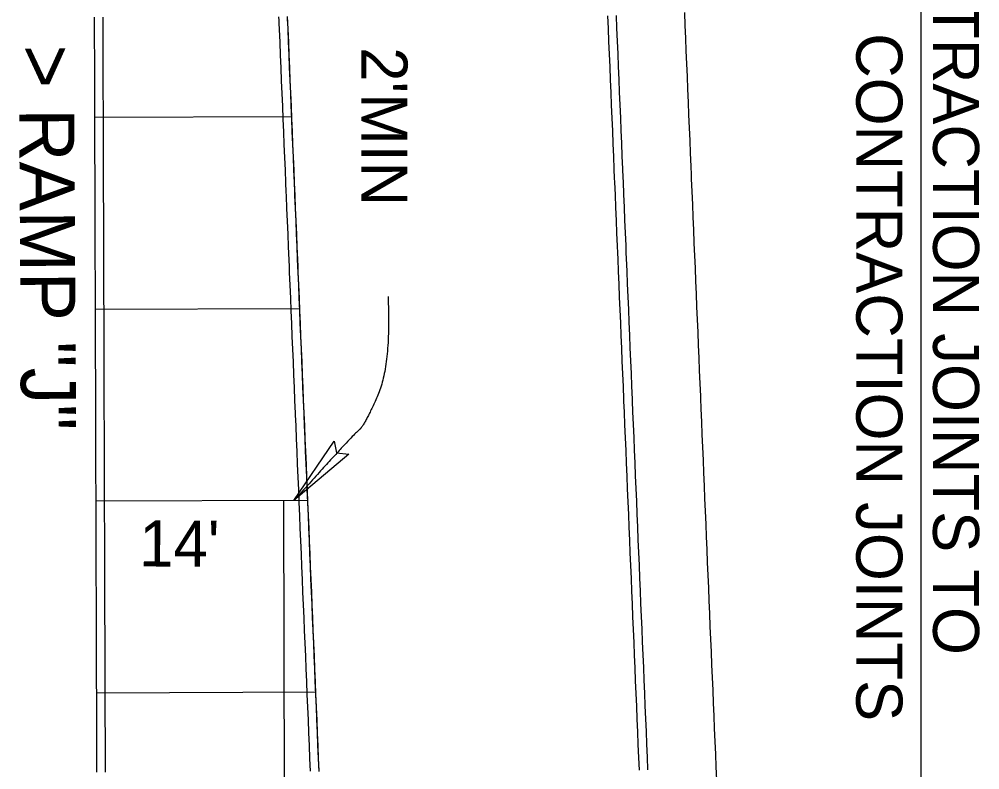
# Model space of a CAD drawing. Extents: x 2145147 to 2158018, y 137519 to 148068.
# Drawn here: x 2150893.6 to 2150968.7, y 144325 to 144383.6 of the extents above; entities that cross this region are included whole.
import ezdxf

# ---------------------------------------------------------------- set-up
doc = ezdxf.new("R2010")
doc.units = 0
for name, color, linetype in [('PR_Align_Ramp_J_Label', 7, 'Continuous'), ('PR_Align_Ramp_J_Leader', 7, 'Continuous'), ('PR_Align_Service_C_Txt', 7, 'Continuous'), ('PR_Dimensions', 7, 'Continuous'), ('PR_Joint_Contraction', 7, 'Continuous'), ('PR_Joint_Long', 7, 'Continuous'), ('PR_Phasing_Pavement_1', 7, 'Continuous'), ('PR_Road_Concrete', 7, 'Continuous')]:
    doc.layers.add(name, color=color, linetype=linetype)

msp = doc.modelspace()

# ---------------------------------------------------------------- linework, layer by layer
at = {"layer": 'PR_Align_Ramp_J_Leader'}
msp.add_line((2150964.087, 144275.711), (2150964.087, 144458.052), dxfattribs=at)
at = {"layer": 'PR_Dimensions'}
msp.add_lwpolyline([(2150915.062, 144346.035), (2150918.213, 144350.681), (2150918.386, 144349.752), (2150919.349, 144349.653)], close=True, dxfattribs=at)
msp.add_open_spline([(2150922.414, 144361.988), (2150922.655, 144356.65), (2150920.556, 144351.839), (2150919.615, 144351.127), (2150915.062, 144346.035)], degree=2, dxfattribs=at)
at = {"layer": 'PR_Joint_Contraction'}
for p, q in [((2150914.892, 144376.012), (2150899.498, 144375.964)), ((2150915.518, 144361.025), (2150899.545, 144360.975)), ((2150916.145, 144346.039), (2150899.593, 144345.986)), ((2150916.772, 144331.052), (2150899.64, 144330.997))]:
    msp.add_line(p, q, dxfattribs=at)
at = {"layer": 'PR_Joint_Long'}
msp.add_line((2150914.505, 144268.89), (2150914.26, 144346.033), dxfattribs=at)
msp.add_lwpolyline([(2150917.03, 144324.867), (2150916.988, 144325.867), (2150916.947, 144326.866), (2150916.905, 144327.866), (2150916.863, 144328.866), (2150916.821, 144329.866), (2150916.779, 144330.866), (2150916.738, 144331.866), (2150916.696, 144332.866), (2150916.654, 144333.866), (2150916.612, 144334.865), (2150916.57, 144335.865), (2150916.529, 144336.865), (2150916.487, 144337.865), (2150916.445, 144338.865), (2150916.403, 144339.865), (2150916.361, 144340.865), (2150916.319, 144341.864), (2150916.278, 144342.864), (2150916.236, 144343.864), (2150916.194, 144344.864), (2150916.152, 144345.864), (2150916.11, 144346.864), (2150916.069, 144347.864), (2150916.027, 144348.864), (2150915.985, 144349.863), (2150915.943, 144350.863), (2150915.901, 144351.863), (2150915.86, 144352.863), (2150915.818, 144353.863), (2150915.776, 144354.863), (2150915.734, 144355.863), (2150915.692, 144356.863), (2150915.651, 144357.862), (2150915.609, 144358.862), (2150915.567, 144359.862), (2150915.525, 144360.862), (2150915.483, 144361.862), (2150915.442, 144362.862), (2150915.4, 144363.862), (2150915.38, 144364.325), (2150915.358, 144364.862), (2150915.316, 144365.861), (2150915.274, 144366.861), (2150915.233, 144367.861), (2150915.191, 144368.861), (2150915.149, 144369.861), (2150915.107, 144370.861), (2150915.065, 144371.861), (2150915.024, 144372.861), (2150914.982, 144373.86), (2150914.94, 144374.86), (2150914.898, 144375.86), (2150914.856, 144376.86), (2150914.815, 144377.86), (2150914.773, 144378.86), (2150914.731, 144379.86), (2150914.689, 144380.86), (2150914.647, 144381.859), (2150914.606, 144382.859), (2150914.585, 144383.354), (2150914.564, 144383.859)], dxfattribs=at)
at = {"layer": 'PR_Phasing_Pavement_1'}
for points in [[(2150948.102, 144324.217), (2150948.06, 144325.216), (2150948.019, 144326.215), (2150947.977, 144327.214), (2150947.935, 144328.213), (2150947.893, 144329.212), (2150947.851, 144330.212), (2150947.81, 144331.211), (2150947.768, 144332.21), (2150947.726, 144333.209), (2150947.684, 144334.208), (2150947.643, 144335.207), (2150947.601, 144336.206), (2150947.559, 144337.205), (2150947.517, 144338.205), (2150947.476, 144339.204), (2150947.434, 144340.203), (2150947.392, 144341.202), (2150947.35, 144342.201), (2150947.308, 144343.2), (2150947.267, 144344.199), (2150947.225, 144345.198), (2150947.183, 144346.198), (2150947.141, 144347.197), (2150947.1, 144348.196), (2150947.058, 144349.195), (2150947.016, 144350.194), (2150946.974, 144351.193), (2150946.932, 144352.192), (2150946.891, 144353.191), (2150946.855, 144354.048), (2150946.849, 144354.191), (2150946.807, 144355.19), (2150946.765, 144356.189), (2150946.724, 144357.188), (2150946.682, 144358.187), (2150946.64, 144359.186), (2150946.598, 144360.185), (2150946.557, 144361.185), (2150946.515, 144362.184), (2150946.473, 144363.183), (2150946.431, 144364.182), (2150946.389, 144365.181), (2150946.371, 144365.621), (2150946.348, 144366.18), (2150946.306, 144367.179), (2150946.264, 144368.178), (2150946.222, 144369.178), (2150946.181, 144370.177), (2150946.139, 144371.176), (2150946.126, 144371.487), (2150946.097, 144372.175), (2150946.055, 144373.174), (2150946.013, 144374.173), (2150945.972, 144375.172), (2150945.93, 144376.171), (2150945.888, 144377.171), (2150945.846, 144378.17), (2150945.805, 144379.169), (2150945.763, 144380.168), (2150945.721, 144381.167), (2150945.679, 144382.166), (2150945.638, 144383.165), (2150945.596, 144384.164)], [(2150916.351, 144324.891), (2150916.309, 144325.89), (2150916.267, 144326.889), (2150916.226, 144327.888), (2150916.184, 144328.888), (2150916.142, 144329.887), (2150916.1, 144330.886), (2150916.058, 144331.885), (2150916.017, 144332.884), (2150915.975, 144333.883), (2150915.933, 144334.882), (2150915.891, 144335.881), (2150915.85, 144336.881), (2150915.808, 144337.88), (2150915.766, 144338.879), (2150915.724, 144339.878), (2150915.683, 144340.877), (2150915.641, 144341.876), (2150915.599, 144342.875), (2150915.557, 144343.875), (2150915.515, 144344.874), (2150915.474, 144345.873), (2150915.432, 144346.872), (2150915.39, 144347.871), (2150915.348, 144348.87), (2150915.307, 144349.869), (2150915.265, 144350.868), (2150915.223, 144351.868), (2150915.187, 144352.724), (2150915.181, 144352.867), (2150915.139, 144353.866), (2150915.098, 144354.865), (2150915.056, 144355.864), (2150915.014, 144356.863), (2150914.972, 144357.862), (2150914.931, 144358.861), (2150914.889, 144359.861), (2150914.847, 144360.86), (2150914.805, 144361.859), (2150914.764, 144362.858), (2150914.722, 144363.857), (2150914.703, 144364.297), (2150914.68, 144364.856), (2150914.638, 144365.855), (2150914.596, 144366.854), (2150914.555, 144367.854), (2150914.513, 144368.853), (2150914.471, 144369.852), (2150914.458, 144370.163), (2150914.429, 144370.851), (2150914.388, 144371.85), (2150914.346, 144372.849), (2150914.304, 144373.848), (2150914.262, 144374.847), (2150914.221, 144375.847), (2150914.179, 144376.846), (2150914.137, 144377.845), (2150914.095, 144378.844), (2150914.053, 144379.843), (2150914.012, 144380.842), (2150913.97, 144381.841), (2150913.928, 144382.84), (2150913.908, 144383.325), (2150913.908, 144383.33), (2150913.899, 144383.543), (2150913.886, 144383.843)], [(2150917.018, 144324.919), (2150916.976, 144325.918), (2150916.934, 144326.917), (2150916.893, 144327.916), (2150916.851, 144328.915), (2150916.809, 144329.915), (2150916.767, 144330.914), (2150916.726, 144331.913), (2150916.684, 144332.912), (2150916.642, 144333.911), (2150916.6, 144334.91), (2150916.558, 144335.909), (2150916.517, 144336.909), (2150916.475, 144337.908), (2150916.433, 144338.907), (2150916.391, 144339.906), (2150916.35, 144340.905), (2150916.308, 144341.904), (2150916.266, 144342.903), (2150916.224, 144343.902), (2150916.183, 144344.902), (2150916.141, 144345.901), (2150916.099, 144346.9), (2150916.057, 144347.899), (2150916.015, 144348.898), (2150915.974, 144349.897), (2150915.932, 144350.896), (2150915.89, 144351.895), (2150915.854, 144352.752), (2150915.848, 144352.895), (2150915.807, 144353.894), (2150915.765, 144354.893), (2150915.723, 144355.892), (2150915.681, 144356.891), (2150915.639, 144357.89), (2150915.598, 144358.889), (2150915.556, 144359.888), (2150915.514, 144360.888), (2150915.472, 144361.887), (2150915.431, 144362.886), (2150915.389, 144363.885), (2150915.37, 144364.325), (2150915.347, 144364.884), (2150915.305, 144365.883), (2150915.264, 144366.882), (2150915.222, 144367.881), (2150915.18, 144368.881), (2150915.138, 144369.88), (2150915.125, 144370.191), (2150915.096, 144370.879), (2150915.055, 144371.878), (2150915.013, 144372.877), (2150914.971, 144373.876), (2150914.929, 144374.875), (2150914.888, 144375.874), (2150914.846, 144376.874), (2150914.804, 144377.873), (2150914.762, 144378.872), (2150914.721, 144379.871), (2150914.679, 144380.87), (2150914.637, 144381.869), (2150914.595, 144382.868), (2150914.575, 144383.353), (2150914.575, 144383.358), (2150914.566, 144383.571), (2150914.553, 144383.871)], [(2150942.058, 144324.965), (2150942.016, 144325.964), (2150941.974, 144326.963), (2150941.933, 144327.962), (2150941.891, 144328.961), (2150941.849, 144329.961), (2150941.807, 144330.96), (2150941.765, 144331.959), (2150941.724, 144332.958), (2150941.682, 144333.957), (2150941.64, 144334.956), (2150941.598, 144335.955), (2150941.557, 144336.955), (2150941.515, 144337.954), (2150941.473, 144338.953), (2150941.431, 144339.952), (2150941.39, 144340.951), (2150941.348, 144341.95), (2150941.306, 144342.949), (2150941.264, 144343.948), (2150941.222, 144344.948), (2150941.181, 144345.947), (2150941.139, 144346.946), (2150941.097, 144347.945), (2150941.055, 144348.944), (2150941.014, 144349.943), (2150940.972, 144350.942), (2150940.93, 144351.941), (2150940.888, 144352.941), (2150940.852, 144353.797), (2150940.847, 144353.94), (2150940.805, 144354.939), (2150940.763, 144355.938), (2150940.721, 144356.937), (2150940.679, 144357.936), (2150940.638, 144358.935), (2150940.596, 144359.934), (2150940.554, 144360.934), (2150940.512, 144361.933), (2150940.471, 144362.932), (2150940.429, 144363.931), (2150940.387, 144364.93), (2150940.369, 144365.37), (2150940.345, 144365.929), (2150940.303, 144366.928), (2150940.262, 144367.927), (2150940.22, 144368.927), (2150940.178, 144369.926), (2150940.136, 144370.925), (2150940.123, 144371.236), (2150940.095, 144371.924), (2150940.053, 144372.923), (2150940.011, 144373.922), (2150939.969, 144374.921), (2150939.928, 144375.92), (2150939.886, 144376.92), (2150939.844, 144377.919), (2150939.802, 144378.918), (2150939.76, 144379.917), (2150939.719, 144380.916), (2150939.677, 144381.915), (2150939.635, 144382.914), (2150939.593, 144383.913)], [(2150942.725, 144324.993), (2150942.683, 144325.992), (2150942.641, 144326.991), (2150942.6, 144327.99), (2150942.558, 144328.989), (2150942.516, 144329.989), (2150942.474, 144330.988), (2150942.433, 144331.987), (2150942.391, 144332.986), (2150942.349, 144333.985), (2150942.307, 144334.984), (2150942.265, 144335.983), (2150942.224, 144336.982), (2150942.182, 144337.982), (2150942.14, 144338.981), (2150942.098, 144339.98), (2150942.057, 144340.979), (2150942.015, 144341.978), (2150941.973, 144342.977), (2150941.931, 144343.976), (2150941.89, 144344.975), (2150941.848, 144345.975), (2150941.806, 144346.974), (2150941.764, 144347.973), (2150941.722, 144348.972), (2150941.681, 144349.971), (2150941.639, 144350.97), (2150941.597, 144351.969), (2150941.555, 144352.968), (2150941.52, 144353.825), (2150941.514, 144353.968), (2150941.472, 144354.967), (2150941.43, 144355.966), (2150941.388, 144356.965), (2150941.346, 144357.964), (2150941.305, 144358.963), (2150941.263, 144359.962), (2150941.221, 144360.961), (2150941.179, 144361.961), (2150941.138, 144362.96), (2150941.096, 144363.959), (2150941.054, 144364.958), (2150941.036, 144365.398), (2150941.012, 144365.957), (2150940.971, 144366.956), (2150940.929, 144367.955), (2150940.887, 144368.954), (2150940.845, 144369.954), (2150940.803, 144370.953), (2150940.79, 144371.264), (2150940.762, 144371.952), (2150940.72, 144372.951), (2150940.678, 144373.95), (2150940.636, 144374.949), (2150940.595, 144375.948), (2150940.553, 144376.947), (2150940.511, 144377.947), (2150940.469, 144378.946), (2150940.428, 144379.945), (2150940.386, 144380.944), (2150940.344, 144381.943), (2150940.302, 144382.942), (2150940.26, 144383.941)]]:
    msp.add_lwpolyline(points, dxfattribs=at)
at = {"layer": 'PR_Road_Concrete'}
for points in [[(2150899.661, 144324.812), (2150899.658, 144325.812), (2150899.654, 144326.812), (2150899.651, 144327.812), (2150899.648, 144328.812), (2150899.645, 144329.812), (2150899.642, 144330.812), (2150899.639, 144331.812), (2150899.635, 144332.812), (2150899.632, 144333.812), (2150899.629, 144334.812), (2150899.626, 144335.812), (2150899.623, 144336.812), (2150899.62, 144337.812), (2150899.616, 144338.812), (2150899.613, 144339.812), (2150899.61, 144340.812), (2150899.607, 144341.812), (2150899.604, 144342.812), (2150899.601, 144343.812), (2150899.597, 144344.812), (2150899.594, 144345.812), (2150899.591, 144346.812), (2150899.588, 144347.812), (2150899.585, 144348.812), (2150899.582, 144349.812), (2150899.579, 144350.812), (2150899.575, 144351.812), (2150899.572, 144352.812), (2150899.569, 144353.812), (2150899.566, 144354.812), (2150899.563, 144355.812), (2150899.56, 144356.812), (2150899.556, 144357.812), (2150899.553, 144358.812), (2150899.55, 144359.811), (2150899.547, 144360.811), (2150899.544, 144361.811), (2150899.541, 144362.811), (2150899.537, 144363.811), (2150899.536, 144364.275), (2150899.534, 144364.811), (2150899.531, 144365.811), (2150899.528, 144366.811), (2150899.525, 144367.811), (2150899.522, 144368.811), (2150899.518, 144369.811), (2150899.515, 144370.811), (2150899.512, 144371.811), (2150899.509, 144372.811), (2150899.506, 144373.811), (2150899.503, 144374.811), (2150899.499, 144375.811), (2150899.496, 144376.811), (2150899.493, 144377.811), (2150899.49, 144378.811), (2150899.487, 144379.811), (2150899.484, 144380.811), (2150899.48, 144381.811), (2150899.477, 144382.811), (2150899.476, 144383.306), (2150899.474, 144383.811)], [(2150900.327, 144324.814), (2150900.324, 144325.814), (2150900.321, 144326.814), (2150900.318, 144327.814), (2150900.315, 144328.814), (2150900.312, 144329.814), (2150900.308, 144330.814), (2150900.305, 144331.814), (2150900.302, 144332.814), (2150900.299, 144333.814), (2150900.296, 144334.814), (2150900.293, 144335.814), (2150900.289, 144336.814), (2150900.286, 144337.814), (2150900.283, 144338.814), (2150900.28, 144339.814), (2150900.277, 144340.814), (2150900.274, 144341.814), (2150900.27, 144342.814), (2150900.267, 144343.814), (2150900.264, 144344.814), (2150900.261, 144345.814), (2150900.258, 144346.814), (2150900.255, 144347.814), (2150900.251, 144348.814), (2150900.248, 144349.814), (2150900.245, 144350.814), (2150900.242, 144351.814), (2150900.239, 144352.814), (2150900.236, 144353.814), (2150900.233, 144354.814), (2150900.229, 144355.814), (2150900.226, 144356.814), (2150900.223, 144357.814), (2150900.22, 144358.814), (2150900.217, 144359.814), (2150900.214, 144360.814), (2150900.21, 144361.814), (2150900.207, 144362.814), (2150900.204, 144363.814), (2150900.203, 144364.277), (2150900.201, 144364.814), (2150900.198, 144365.814), (2150900.195, 144366.814), (2150900.191, 144367.814), (2150900.188, 144368.814), (2150900.185, 144369.814), (2150900.182, 144370.814), (2150900.179, 144371.814), (2150900.176, 144372.814), (2150900.172, 144373.814), (2150900.169, 144374.814), (2150900.166, 144375.814), (2150900.163, 144376.814), (2150900.16, 144377.814), (2150900.157, 144378.814), (2150900.153, 144379.814), (2150900.15, 144380.814), (2150900.147, 144381.813), (2150900.144, 144382.813), (2150900.142, 144383.308), (2150900.141, 144383.813)]]:
    msp.add_lwpolyline(points, dxfattribs=at)

# ---------------------------------------------------------------- texts
at = {"layer": 'PR_Align_Ramp_J_Label'}
msp.add_text('> RAMP "J"', height=4.3, rotation=270.34413, dxfattribs=at).set_placement((2150893.554, 144381.625))
at = {"layer": 'PR_Align_Service_C_Txt'}
for s, p in [('MATCH EXISTING CONTRACTION JOINTS', (2150959.007, 144424.813)), ('ADJUST CONTRACTION JOINTS TO', (2150965.007, 144415.813))]:
    msp.add_text(s, height=3.6, rotation=270, dxfattribs=at).set_placement(p)
at = {"layer": 'PR_Dimensions'}
for s, rotation, p in [("2'MIN", 269.99961, (2150920.333, 144381.459)), ("14'", 359.68996, (2150902.958, 144340.889))]:
    msp.add_text(s, height=3.6, rotation=rotation, dxfattribs=at).set_placement(p)

doc.saveas('drawing.dxf')
